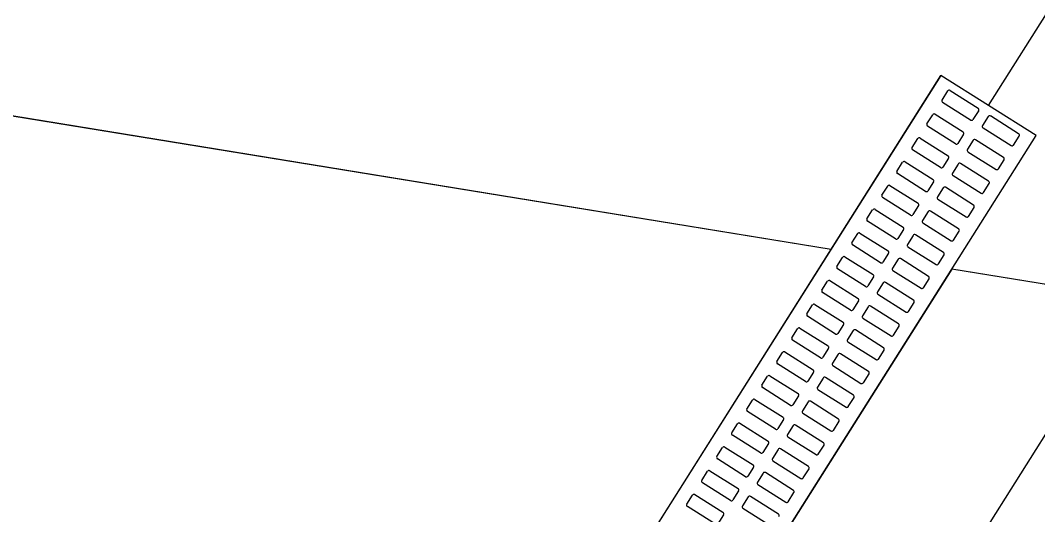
# Model space of a CAD drawing. Extents: x -746176 to -739709, y -1128407 to -1124482.
# Drawn here: x -743177.296 to -743175.489, y -1127095.976 to -1127095.098 of the extents above; entities that cross this region are included whole.
import ezdxf

# ---------------------------------------------------------------- set-up
doc = ezdxf.new("R2010")
doc.units = 0
for name, color, linetype in [('Vrstva 18', 7, 'Continuous'), ('Vrstva 24', 7, 'Continuous'), ('Vrstva 37', 7, 'Continuous'), ('Vrstva 48', 7, 'Continuous'), ('Vrstva 49', 7, 'Continuous')]:
    doc.layers.add(name, color=color, linetype=linetype)

msp = doc.modelspace()

# ---------------------------------------------------------------- linework, layer by layer
at = {"layer": 'Vrstva 18'}
msp.add_lwpolyline([(-743072.4868, -1126932.7514), (-743098.6471, -1126974.1456), (-743125.9402, -1127017.3839), (-743152.604, -1127059.6082), (-743175.0227, -1127095.1157), (-743199.1633, -1127133.3459), (-743215.971, -1127159.9412), (-743232.818, -1127186.5147), (-743247.4563, -1127209.8113), (-743254.52, -1127221.6389), (-743261.299, -1127233.6914), (-743264.1553, -1127239.1951), (-743264.862, -1127241.1083), (-743267.3367, -1127245.816), (-743268.2889, -1127247.1585), (-743271.7107, -1127253.7504), (-743281.1217, -1127274.1963), (-743291.9232, -1127301.4196), (-743296.7241, -1127315.2221), (-743301.1161, -1127329.1278), (-743306.7868, -1127349.5059)], dxfattribs=at)
at = {"layer": 'Vrstva 24'}
for points in [[(-743175.8563, -1127095.5049), (-743181.1912, -1127094.6362)], [(-743174.7114, -1127095.6913), (-743175.6419, -1127095.5398)]]:
    msp.add_lwpolyline(points, dxfattribs=at)
at = {"layer": 'Vrstva 37'}
msp.add_line((-743175.5768, -1127095.2494), (-743175.3099, -1127094.8266), dxfattribs=at)
at = {"layer": 'Vrstva 48'}
for p, q in [((-743175.8563, -1127095.5049), (-743181.1912, -1127094.6362)), ((-743177.0163, -1127097.3423), (-743175.8563, -1127095.5049)), ((-743175.6419, -1127095.5398), (-743176.8018, -1127097.3773)), ((-743174.7114, -1127095.6913), (-743175.6419, -1127095.5398))]:
    msp.add_line(p, q, dxfattribs=at)
at = {"layer": 'Vrstva 49'}
msp.add_line((-743176.1952, -1127096.0416), (-743175.6614, -1127095.196), dxfattribs=at)
msp.add_lwpolyline([(-743176.0261, -1127096.1484), (-743175.4922, -1127095.3028), (-743175.6614, -1127095.196), (-743176.1952, -1127096.0416)], close=True, dxfattribs=at)
for points in [[(-743175.6593, -1127095.2396), (-743175.6492, -1127095.2236)], [(-743175.6451, -1127095.2227), (-743175.5952, -1127095.2542)], [(-743175.6085, -1127095.2753), (-743175.6584, -1127095.2438)], [(-743175.686, -1127095.2819), (-743175.6759, -1127095.2658)], [(-743175.6717, -1127095.2649), (-743175.6218, -1127095.2964)], [(-743175.5942, -1127095.2583), (-743175.6044, -1127095.2743)], [(-743175.5773, -1127095.269), (-743175.5875, -1127095.285)], [(-743175.5233, -1127095.2995), (-743175.5732, -1127095.268)], [(-743175.6352, -1127095.3175), (-743175.6851, -1127095.286)], [(-743175.5865, -1127095.2891), (-743175.5366, -1127095.3206)], [(-743175.7126, -1127095.3241), (-743175.7025, -1127095.308)], [(-743175.6984, -1127095.3071), (-743175.6485, -1127095.3386)], [(-743175.6209, -1127095.3005), (-743175.631, -1127095.3166)], [(-743175.5325, -1127095.3197), (-743175.5224, -1127095.3037)], [(-743175.604, -1127095.3112), (-743175.6141, -1127095.3272)], [(-743175.55, -1127095.3418), (-743175.5999, -1127095.3103)], [(-743175.6618, -1127095.3597), (-743175.7117, -1127095.3282)], [(-743175.6476, -1127095.3427), (-743175.6577, -1127095.3588)], [(-743175.6132, -1127095.3314), (-743175.5633, -1127095.3629)], [(-743175.7393, -1127095.3663), (-743175.7292, -1127095.3503)], [(-743175.725, -1127095.3493), (-743175.6751, -1127095.3808)], [(-743175.6306, -1127095.3534), (-743175.6408, -1127095.3695)], [(-743175.5766, -1127095.384), (-743175.6265, -1127095.3525)], [(-743175.5592, -1127095.3619), (-743175.549, -1127095.3459)], [(-743175.6885, -1127095.4019), (-743175.7384, -1127095.3704)], [(-743175.6398, -1127095.3736), (-743175.5899, -1127095.4051)], [(-743175.766, -1127095.4085), (-743175.7558, -1127095.3925)], [(-743175.7517, -1127095.3915), (-743175.7018, -1127095.423)], [(-743175.6742, -1127095.385), (-743175.6843, -1127095.401)], [(-743175.6573, -1127095.3956), (-743175.6674, -1127095.4117)], [(-743175.6033, -1127095.4262), (-743175.6532, -1127095.3947)], [(-743175.5858, -1127095.4041), (-743175.5757, -1127095.3881)], [(-743175.7151, -1127095.4442), (-743175.765, -1127095.4127)], [(-743175.6665, -1127095.4158), (-743175.6166, -1127095.4473)], [(-743175.7926, -1127095.4507), (-743175.7825, -1127095.4347)], [(-743175.7783, -1127095.4338), (-743175.7285, -1127095.4653)], [(-743175.7009, -1127095.4272), (-743175.711, -1127095.4432)], [(-743175.6125, -1127095.4464), (-743175.6023, -1127095.4303)], [(-743175.684, -1127095.4379), (-743175.6941, -1127095.4539)], [(-743175.6299, -1127095.4684), (-743175.6798, -1127095.4369)], [(-743175.7418, -1127095.4864), (-743175.7917, -1127095.4549)], [(-743175.7275, -1127095.4694), (-743175.7376, -1127095.4854)], [(-743175.6931, -1127095.458), (-743175.6433, -1127095.4895)], [(-743175.8193, -1127095.493), (-743175.8091, -1127095.4769)], [(-743175.805, -1127095.476), (-743175.7551, -1127095.5075)], [(-743175.7106, -1127095.4801), (-743175.7207, -1127095.4961)], [(-743175.6566, -1127095.5106), (-743175.7065, -1127095.4791)], [(-743175.6391, -1127095.4886), (-743175.629, -1127095.4726)], [(-743175.7684, -1127095.5286), (-743175.8183, -1127095.4971)], [(-743175.7198, -1127095.5003), (-743175.6699, -1127095.5317)], [(-743175.8459, -1127095.5352), (-743175.8358, -1127095.5191)], [(-743175.8317, -1127095.5182), (-743175.7818, -1127095.5497)], [(-743175.7542, -1127095.5116), (-743175.7643, -1127095.5277)], [(-743175.7373, -1127095.5223), (-743175.7474, -1127095.5383)], [(-743175.6832, -1127095.5529), (-743175.7331, -1127095.5214)], [(-743175.6658, -1127095.5308), (-743175.6556, -1127095.5148)], [(-743175.7951, -1127095.5708), (-743175.845, -1127095.5393)], [(-743175.7464, -1127095.5425), (-743175.6966, -1127095.574)], [(-743175.8726, -1127095.5774), (-743175.8624, -1127095.5614)], [(-743175.8583, -1127095.5604), (-743175.8084, -1127095.5919)], [(-743175.7808, -1127095.5538), (-743175.791, -1127095.5699)], [(-743175.6924, -1127095.573), (-743175.6823, -1127095.557)], [(-743175.7639, -1127095.5645), (-743175.774, -1127095.5806)], [(-743175.7099, -1127095.5951), (-743175.7598, -1127095.5636)], [(-743175.8217, -1127095.613), (-743175.8716, -1127095.5815)], [(-743175.8075, -1127095.5961), (-743175.8176, -1127095.6121)], [(-743175.7731, -1127095.5847), (-743175.7232, -1127095.6162)], [(-743175.8992, -1127095.6196), (-743175.8891, -1127095.6036)], [(-743175.885, -1127095.6027), (-743175.8351, -1127095.6341)], [(-743175.7906, -1127095.6067), (-743175.8007, -1127095.6228)], [(-743175.7365, -1127095.6373), (-743175.7864, -1127095.6058)], [(-743175.7191, -1127095.6153), (-743175.709, -1127095.5992)], [(-743175.8484, -1127095.6553), (-743175.8983, -1127095.6238)], [(-743175.7998, -1127095.6269), (-743175.7499, -1127095.6584)], [(-743175.9259, -1127095.6618), (-743175.9158, -1127095.6458)], [(-743175.9116, -1127095.6449), (-743175.8617, -1127095.6764)], [(-743175.8341, -1127095.6383), (-743175.8443, -1127095.6543)], [(-743175.8172, -1127095.649), (-743175.8273, -1127095.665)], [(-743175.7632, -1127095.6795), (-743175.8131, -1127095.648)], [(-743175.7457, -1127095.6575), (-743175.7356, -1127095.6414)], [(-743175.8751, -1127095.6975), (-743175.9249, -1127095.666)], [(-743175.8264, -1127095.6691), (-743175.7765, -1127095.7006)], [(-743175.9525, -1127095.7041), (-743175.9424, -1127095.688)], [(-743175.9383, -1127095.6871), (-743175.8884, -1127095.7186)], [(-743175.8608, -1127095.6805), (-743175.8709, -1127095.6965)], [(-743175.7724, -1127095.6997), (-743175.7623, -1127095.6837)], [(-743175.8439, -1127095.6912), (-743175.854, -1127095.7072)], [(-743175.7898, -1127095.7217), (-743175.8397, -1127095.6903)], [(-743175.9017, -1127095.7397), (-743175.9516, -1127095.7082)], [(-743175.8874, -1127095.7227), (-743175.8976, -1127095.7388)], [(-743175.8531, -1127095.7114), (-743175.8032, -1127095.7429)], [(-743175.9792, -1127095.7463), (-743175.9691, -1127095.7303)], [(-743175.9649, -1127095.7293), (-743175.915, -1127095.7608)], [(-743175.8705, -1127095.7334), (-743175.8807, -1127095.7494)], [(-743175.8165, -1127095.764), (-743175.8664, -1127095.7325)], [(-743175.799, -1127095.7419), (-743175.7889, -1127095.7259)], [(-743175.9284, -1127095.7819), (-743175.9782, -1127095.7504)], [(-743175.8797, -1127095.7536), (-743175.8298, -1127095.7851)], [(-743176.0058, -1127095.7885), (-743175.9957, -1127095.7725)], [(-743175.9916, -1127095.7715), (-743175.9417, -1127095.803)], [(-743175.9141, -1127095.765), (-743175.9242, -1127095.781)], [(-743175.8972, -1127095.7756), (-743175.9073, -1127095.7917)], [(-743175.8432, -1127095.8062), (-743175.893, -1127095.7747)], [(-743175.8257, -1127095.7841), (-743175.8156, -1127095.7681)], [(-743175.955, -1127095.8241), (-743176.0049, -1127095.7927)], [(-743175.9064, -1127095.7958), (-743175.8565, -1127095.8273)], [(-743176.0325, -1127095.8307), (-743176.0224, -1127095.8147)], [(-743176.0182, -1127095.8138), (-743175.9683, -1127095.8453)], [(-743175.9407, -1127095.8072), (-743175.9509, -1127095.8232)], [(-743175.8523, -1127095.8264), (-743175.8422, -1127095.8103)], [(-743175.9238, -1127095.8179), (-743175.934, -1127095.8339)], [(-743175.8698, -1127095.8484), (-743175.9197, -1127095.8169)], [(-743175.9817, -1127095.8664), (-743176.0316, -1127095.8349)], [(-743175.9674, -1127095.8494), (-743175.9775, -1127095.8654)], [(-743175.933, -1127095.838), (-743175.8831, -1127095.8695)], [(-743176.0591, -1127095.873), (-743176.049, -1127095.8569)], [(-743176.0449, -1127095.856), (-743175.995, -1127095.8875)], [(-743175.9505, -1127095.8601), (-743175.9606, -1127095.8761)], [(-743175.8965, -1127095.8906), (-743175.9464, -1127095.8591)], [(-743175.879, -1127095.8686), (-743175.8689, -1127095.8525)], [(-743176.0083, -1127095.9086), (-743176.0582, -1127095.8771)], [(-743175.9597, -1127095.8802), (-743175.9098, -1127095.9117)], [(-743176.0858, -1127095.9152), (-743176.0757, -1127095.8991)], [(-743176.0715, -1127095.8982), (-743176.0216, -1127095.9297)], [(-743175.9941, -1127095.8916), (-743176.0042, -1127095.9077)], [(-743175.9771, -1127095.9023), (-743175.9873, -1127095.9183)], [(-743175.9231, -1127095.9329), (-743175.973, -1127095.9014)], [(-743175.9057, -1127095.9108), (-743175.8955, -1127095.8948)], [(-743176.035, -1127095.9508), (-743176.0849, -1127095.9193)], [(-743175.9863, -1127095.9225), (-743175.9364, -1127095.954)], [(-743176.1125, -1127095.9574), (-743176.1023, -1127095.9414)], [(-743176.0982, -1127095.9404), (-743176.0483, -1127095.9719)], [(-743176.0207, -1127095.9338), (-743176.0308, -1127095.9499)], [(-743175.9323, -1127095.953), (-743175.9222, -1127095.937)], [(-743176.0038, -1127095.9445), (-743176.0139, -1127095.9606)], [(-743175.9498, -1127095.9751), (-743175.9997, -1127095.9436)], [(-743176.0616, -1127095.993), (-743176.1115, -1127095.9615)], [(-743176.0474, -1127095.9761), (-743176.0575, -1127095.9921)], [(-743176.013, -1127095.9647), (-743175.9631, -1127095.9962)]]:
    msp.add_lwpolyline(points, dxfattribs=at)
for centre, start, end in [((-743175.6467, -1127095.2252), 57.7363, 147.7363), ((-743175.6568, -1127095.2412), 147.7363, 237.7363), ((-743175.5968, -1127095.2567), 327.7363, 57.7363), ((-743175.6733, -1127095.2674), 57.7363, 147.7363), ((-743175.5748, -1127095.2706), 57.7363, 147.7363), ((-743175.6835, -1127095.2835), 147.7363, 237.7363), ((-743175.6069, -1127095.2727), 237.7363, 327.7363), ((-743175.5849, -1127095.2866), 147.7363, 237.7363), ((-743175.7, -1127095.3096), 57.7363, 147.7363), ((-743175.6234, -1127095.2989), 327.7363, 57.7363), ((-743175.5249, -1127095.3021), 327.7363, 57.7363), ((-743175.7101, -1127095.3257), 147.7363, 237.7363), ((-743175.6336, -1127095.315), 237.7363, 327.7363), ((-743175.6015, -1127095.3128), 57.7363, 147.7363), ((-743175.535, -1127095.3181), 237.7363, 327.7363), ((-743175.6501, -1127095.3411), 327.7363, 57.7363), ((-743175.6116, -1127095.3288), 147.7363, 237.7363), ((-743175.5516, -1127095.3443), 327.7363, 57.7363), ((-743175.7266, -1127095.3519), 57.7363, 147.7363), ((-743175.6602, -1127095.3572), 237.7363, 327.7363), ((-743175.6281, -1127095.355), 57.7363, 147.7363), ((-743175.5617, -1127095.3603), 237.7363, 327.7363), ((-743175.7368, -1127095.3679), 147.7363, 237.7363), ((-743175.6767, -1127095.3834), 327.7363, 57.7363), ((-743175.6382, -1127095.3711), 147.7363, 237.7363), ((-743175.7533, -1127095.3941), 57.7363, 147.7363), ((-743175.6548, -1127095.3972), 57.7363, 147.7363), ((-743175.5782, -1127095.3865), 327.7363, 57.7363), ((-743175.7634, -1127095.4101), 147.7363, 237.7363), ((-743175.6869, -1127095.3994), 237.7363, 327.7363), ((-743175.6649, -1127095.4133), 147.7363, 237.7363), ((-743175.5883, -1127095.4025), 237.7363, 327.7363), ((-743175.7799, -1127095.4363), 57.7363, 147.7363), ((-743175.7034, -1127095.4256), 327.7363, 57.7363), ((-743175.6049, -1127095.4287), 327.7363, 57.7363), ((-743175.7901, -1127095.4523), 147.7363, 237.7363), ((-743175.7135, -1127095.4416), 237.7363, 327.7363), ((-743175.6814, -1127095.4395), 57.7363, 147.7363), ((-743175.615, -1127095.4448), 237.7363, 327.7363), ((-743175.7301, -1127095.4678), 327.7363, 57.7363), ((-743175.6915, -1127095.4555), 147.7363, 237.7363), ((-743175.6315, -1127095.471), 327.7363, 57.7363), ((-743175.8066, -1127095.4785), 57.7363, 147.7363), ((-743175.7402, -1127095.4838), 237.7363, 327.7363), ((-743175.7081, -1127095.4817), 57.7363, 147.7363), ((-743175.6416, -1127095.487), 237.7363, 327.7363), ((-743175.8167, -1127095.4946), 147.7363, 237.7363), ((-743175.7567, -1127095.51), 327.7363, 57.7363), ((-743175.7182, -1127095.4977), 147.7363, 237.7363), ((-743175.8333, -1127095.5207), 57.7363, 147.7363), ((-743175.7347, -1127095.5239), 57.7363, 147.7363), ((-743175.6582, -1127095.5132), 327.7363, 57.7363), ((-743175.8434, -1127095.5368), 147.7363, 237.7363), ((-743175.7668, -1127095.5261), 237.7363, 327.7363), ((-743175.7448, -1127095.5399), 147.7363, 237.7363), ((-743175.6683, -1127095.5292), 237.7363, 327.7363), ((-743175.8599, -1127095.563), 57.7363, 147.7363), ((-743175.7834, -1127095.5522), 327.7363, 57.7363), ((-743175.6848, -1127095.5554), 327.7363, 57.7363), ((-743175.87, -1127095.579), 147.7363, 237.7363), ((-743175.7935, -1127095.5683), 237.7363, 327.7363), ((-743175.7614, -1127095.5661), 57.7363, 147.7363), ((-743175.695, -1127095.5714), 237.7363, 327.7363), ((-743175.81, -1127095.5945), 327.7363, 57.7363), ((-743175.7715, -1127095.5822), 147.7363, 237.7363), ((-743175.7115, -1127095.5976), 327.7363, 57.7363), ((-743175.8866, -1127095.6052), 57.7363, 147.7363), ((-743175.8201, -1127095.6105), 237.7363, 327.7363), ((-743175.788, -1127095.6083), 57.7363, 147.7363), ((-743175.7216, -1127095.6137), 237.7363, 327.7363), ((-743175.8967, -1127095.6212), 147.7363, 237.7363), ((-743175.8367, -1127095.6367), 327.7363, 57.7363), ((-743175.7982, -1127095.6244), 147.7363, 237.7363), ((-743175.9132, -1127095.6474), 57.7363, 147.7363), ((-743175.8147, -1127095.6506), 57.7363, 147.7363), ((-743175.7381, -1127095.6398), 327.7363, 57.7363), ((-743175.9233, -1127095.6634), 147.7363, 237.7363), ((-743175.8468, -1127095.6527), 237.7363, 327.7363), ((-743175.8248, -1127095.6666), 147.7363, 237.7363), ((-743175.7483, -1127095.6559), 237.7363, 327.7363), ((-743175.9399, -1127095.6896), 57.7363, 147.7363), ((-743175.8633, -1127095.6789), 327.7363, 57.7363), ((-743175.7648, -1127095.6821), 327.7363, 57.7363), ((-743175.95, -1127095.7057), 147.7363, 237.7363), ((-743175.8734, -1127095.6949), 237.7363, 327.7363), ((-743175.8413, -1127095.6928), 57.7363, 147.7363), ((-743175.7749, -1127095.6981), 237.7363, 327.7363), ((-743175.89, -1127095.7211), 327.7363, 57.7363), ((-743175.8515, -1127095.7088), 147.7363, 237.7363), ((-743175.7914, -1127095.7243), 327.7363, 57.7363), ((-743175.9665, -1127095.7319), 57.7363, 147.7363), ((-743175.9001, -1127095.7372), 237.7363, 327.7363), ((-743175.868, -1127095.735), 57.7363, 147.7363), ((-743175.8016, -1127095.7403), 237.7363, 327.7363), ((-743175.9766, -1127095.7479), 147.7363, 237.7363), ((-743175.9166, -1127095.7634), 327.7363, 57.7363), ((-743175.8781, -1127095.751), 147.7363, 237.7363), ((-743175.9932, -1127095.7741), 57.7363, 147.7363), ((-743175.8946, -1127095.7772), 57.7363, 147.7363), ((-743175.8181, -1127095.7665), 327.7363, 57.7363), ((-743176.0033, -1127095.7901), 147.7363, 237.7363), ((-743175.9268, -1127095.7794), 237.7363, 327.7363), ((-743175.9048, -1127095.7933), 147.7363, 237.7363), ((-743175.8282, -1127095.7825), 237.7363, 327.7363), ((-743176.0198, -1127095.8163), 57.7363, 147.7363), ((-743175.9433, -1127095.8056), 327.7363, 57.7363), ((-743175.8448, -1127095.8087), 327.7363, 57.7363), ((-743176.03, -1127095.8323), 147.7363, 237.7363), ((-743175.9534, -1127095.8216), 237.7363, 327.7363), ((-743175.9213, -1127095.8195), 57.7363, 147.7363), ((-743175.8549, -1127095.8248), 237.7363, 327.7363), ((-743175.9699, -1127095.8478), 327.7363, 57.7363), ((-743175.9314, -1127095.8355), 147.7363, 237.7363), ((-743175.8714, -1127095.8509), 327.7363, 57.7363), ((-743176.0465, -1127095.8585), 57.7363, 147.7363), ((-743175.9801, -1127095.8638), 237.7363, 327.7363), ((-743175.948, -1127095.8617), 57.7363, 147.7363), ((-743175.8815, -1127095.867), 237.7363, 327.7363), ((-743176.0566, -1127095.8746), 147.7363, 237.7363), ((-743175.9581, -1127095.8777), 147.7363, 237.7363), ((-743176.0731, -1127095.9007), 57.7363, 147.7363), ((-743175.9966, -1127095.89), 327.7363, 57.7363), ((-743175.9746, -1127095.9039), 57.7363, 147.7363), ((-743175.8981, -1127095.8932), 327.7363, 57.7363), ((-743176.0833, -1127095.9168), 147.7363, 237.7363), ((-743176.0067, -1127095.9061), 237.7363, 327.7363), ((-743175.9847, -1127095.9199), 147.7363, 237.7363), ((-743175.9082, -1127095.9092), 237.7363, 327.7363), ((-743176.0998, -1127095.943), 57.7363, 147.7363), ((-743176.0232, -1127095.9322), 327.7363, 57.7363), ((-743175.9247, -1127095.9354), 327.7363, 57.7363), ((-743176.1099, -1127095.959), 147.7363, 237.7363), ((-743176.0334, -1127095.9483), 237.7363, 327.7363), ((-743176.0013, -1127095.9461), 57.7363, 147.7363), ((-743175.9348, -1127095.9514), 237.7363, 327.7363), ((-743176.0499, -1127095.9745), 327.7363, 57.7363), ((-743176.0114, -1127095.9622), 147.7363, 237.7363), ((-743175.9514, -1127095.9776), 327.7363, 57.7363)]:
    msp.add_arc(centre, 0.003, start, end, dxfattribs=at)

doc.saveas('drawing.dxf')
